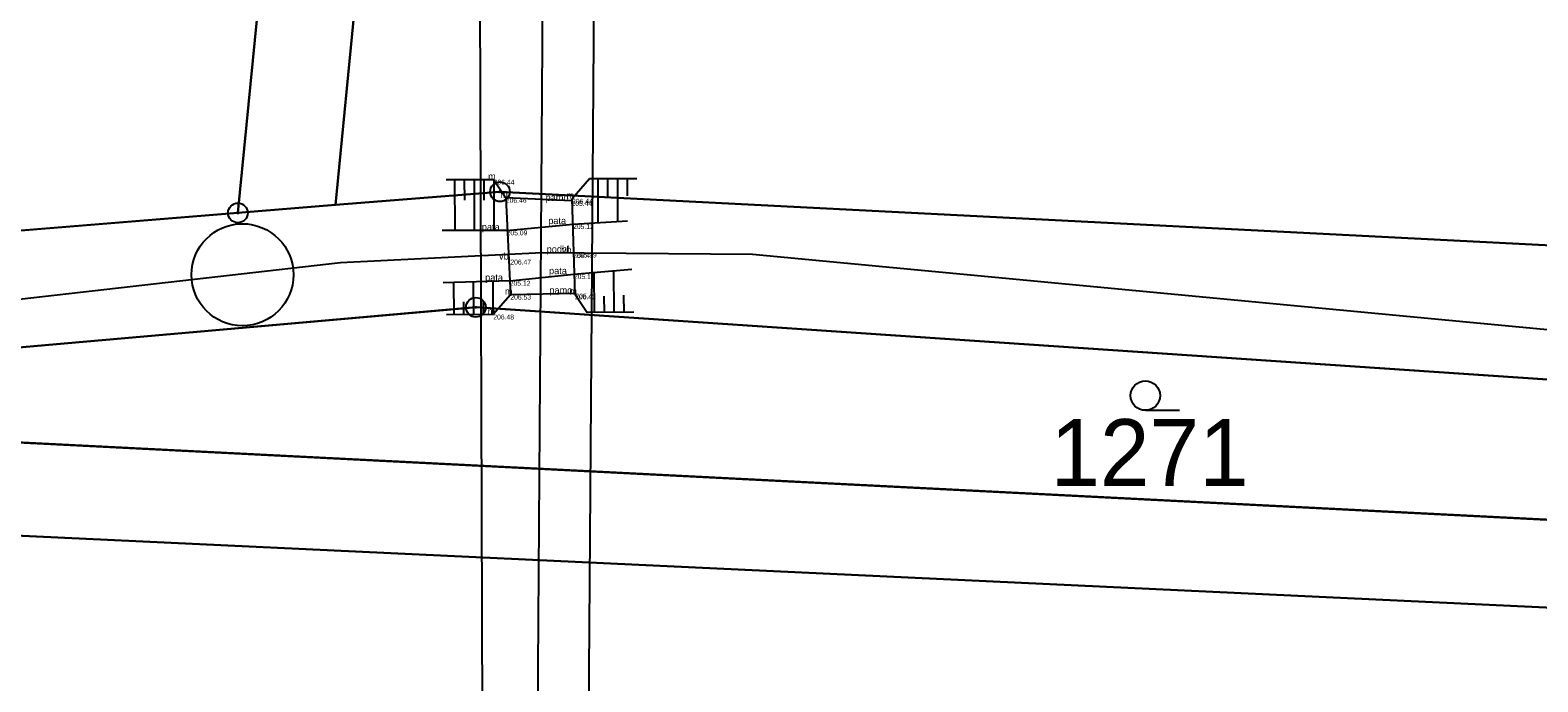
# Model space of a CAD drawing. Extents: x -537341 to -532984, y -1143469 to -1141314.
# Drawn here: x -535081.5 to -535004.6, y -1142843.8 to -1142810.6 of the extents above; entities that cross this region are included whole.
import ezdxf

# ---------------------------------------------------------------- set-up
doc = ezdxf.new("R2010")
doc.units = 0
for name, color, linetype in [('Hranice parcel', 7, 'Continuous'), ('parcelní_č_2000', 7, 'Continuous'), ('U_KM', 7, 'Continuous'), ('u_obec_Horní_Moš', 7, 'Continuous'), ('u_osa_toku', 7, 'Continuous'), ('u_pozemkový_úřad', 7, 'Continuous'), ('u_pricne', 7, 'Continuous'), ('U_SOUKROMÉ', 7, 'Continuous'), ('Značky bodu BP', 7, 'Continuous'), ('Značky kultur', 7, 'Continuous'), ('ˇ1', 7, 'Continuous'), ('ˇ12', 7, 'Continuous'), ('ˇ13', 7, 'Continuous'), ('ˇ18', 7, 'Continuous'), ('ˇ3', 7, 'Continuous'), ('ˇ9', 7, 'Continuous')]:
    doc.layers.add(name, color=color, linetype=linetype)

msp = doc.modelspace()

# ---------------------------------------------------------------- linework, layer by layer
at = {"layer": 'Hranice parcel'}
for p, q in [((-535059.074, -1142698.372), (-535070.92, -1142819.89)), ((-535054.138, -1142698.797), (-535065.94, -1142819.47)), ((-535070.92, -1142819.89), (-535065.94, -1142819.47))]:
    msp.add_line(p, q, dxfattribs=at)
for points in [[(-535070.92, -1142819.89), (-535087.39, -1142821.23), (-535126.93, -1142819), (-535145.96, -1142813.69)], [(-535065.94, -1142819.47), (-535057.55, -1142818.81), (-535002.56, -1142821.61), (-534962.54, -1142824.92), (-534928.92, -1142833.72)], [(-534930.82, -1142842.88), (-534940.81, -1142840.41), (-534969.05, -1142830.74), (-535058.78, -1142824.7), (-535087.46, -1142827.22), (-535123.95, -1142825.93)], [(-535123.95, -1142825.93), (-535088.58, -1142831.26), (-534970.18, -1142837.24), (-534941.27, -1142843.1), (-534930.82, -1142842.88)], [(-534875.86, -1142864.76), (-534970.93, -1142841.57), (-535089.89, -1142835.98), (-535106, -1142833.73)]]:
    msp.add_lwpolyline(points, dxfattribs=at)
at = {"layer": 'U_KM'}
msp.add_circle((-535070.689, -1142823.04), 2.6, dxfattribs=at)
at = {"layer": 'u_obec_Horní_Moš'}
for p, q in [((-535065.94, -1142819.47), (-535070.92, -1142819.89)), ((-535058.281, -1142824.734), (-534969.549, -1142830.706))]:
    msp.add_line(p, q, dxfattribs=at)
for points in [[(-535070.92, -1142819.89), (-535087.39, -1142821.23), (-535126.93, -1142819), (-535145.96, -1142813.69)], [(-534928.92, -1142833.72), (-534962.54, -1142824.92), (-535002.56, -1142821.61), (-535057.55, -1142818.81), (-535065.94, -1142819.47)], [(-535086.962, -1142827.176), (-535059.278, -1142824.744), (-535058.78, -1142824.7), (-535058.281, -1142824.734)]]:
    msp.add_lwpolyline(points, dxfattribs=at)
at = {"layer": 'u_osa_toku'}
msp.add_lwpolyline([(-535260.582, -1142774.976), (-535252.427, -1142775.194), (-535238.285, -1142777.932), (-535206.255, -1142787.029), (-535160.007, -1142812.372), (-535126.471, -1142821.884), (-535109.48, -1142823.039), (-535088.356, -1142825.002), (-535065.679, -1142822.408), (-535055.402, -1142821.914), (-535044.659, -1142821.993), (-534991.553, -1142827.025), (-534966.505, -1142828.778), (-534955.891, -1142830.192), (-534942.11, -1142833.833), (-534919.335, -1142841.154), (-534875.463, -1142853.452), (-534792.866, -1142883.369), (-534735.912, -1142905.174), (-534690.752, -1142922.463), (-534647.384, -1142937.62), (-534638.575, -1142939.364), (-534623.017, -1142940.808), (-534607.282, -1142942.643)], dxfattribs=at)
at = {"layer": 'u_pozemkový_úřad'}
for p, q in [((-535059.074, -1142698.372), (-535070.92, -1142819.89)), ((-535054.138, -1142698.797), (-535065.94, -1142819.47)), ((-535065.94, -1142819.47), (-535054.138, -1142698.797)), ((-535065.94, -1142819.47), (-535057.55, -1142818.81)), ((-535057.55, -1142818.81), (-535002.56, -1142821.61)), ((-535070.92, -1142819.89), (-535065.94, -1142819.47)), ((-534969.549, -1142830.706), (-535058.281, -1142824.734)), ((-534970.18, -1142837.24), (-535088.58, -1142831.26))]:
    msp.add_line(p, q, dxfattribs=at)
for points in [[(-535058.281, -1142824.734), (-535058.78, -1142824.7), (-535059.278, -1142824.744), (-535086.962, -1142827.176), (-535087.46, -1142827.22), (-535087.96, -1142827.202)], [(-535123.95, -1142825.93), (-535088.58, -1142831.26), (-534970.18, -1142837.24), (-534941.27, -1142843.1), (-534930.82, -1142842.88)], [(-535106, -1142833.73), (-535089.89, -1142835.98), (-534970.93, -1142841.57), (-534875.86, -1142864.76)]]:
    msp.add_lwpolyline(points, dxfattribs=at)
msp.add_circle((-535024.623, -1142829.2), 0.75, dxfattribs=at)
msp.add_circle((-535024.623, -1142829.2), 0.75, dxfattribs=at)
at = {"layer": 'u_pricne'}
for p, q in [((-535058.336, -1142882.673), (-535058.649, -1142779.73)), ((-535055.161, -1142779.868), (-535055.917, -1142882.793)), ((-535052.544, -1142779.971), (-535053.3, -1142882.923))]:
    msp.add_line(p, q, dxfattribs=at)
at = {"layer": 'U_SOUKROMÉ'}
for p, q in [((-535070.92, -1142819.89), (-535059.074, -1142698.372)), ((-535087.39, -1142821.23), (-535070.92, -1142819.89))]:
    msp.add_line(p, q, dxfattribs=at)
at = {"layer": 'Značky bodu BP'}
for centre, radius in [((-535057.55, -1142818.81), 0.5), ((-535057.55, -1142818.81), 0.0303), ((-535070.92, -1142819.89), 0.5), ((-535070.92, -1142819.89), 0.0303), ((-535058.78, -1142824.7), 0.5), ((-535058.78, -1142824.7), 0.0303)]:
    msp.add_circle(centre, radius, dxfattribs=at)
at = {"layer": 'Značky kultur'}
msp.add_line((-535024.623, -1142829.95), (-535022.873, -1142829.95), dxfattribs=at)
msp.add_circle((-535024.623, -1142829.2), 0.75, dxfattribs=at)
at = {"layer": 'ˇ1'}
for p, q in [((-535057.87, -1142818.2), (-535057.87, -1142818.2)), ((-535057.87, -1142818.2), (-535057.87, -1142818.2)), ((-535057.25, -1142819.12), (-535057.25, -1142819.12)), ((-535057.25, -1142819.12), (-535057.25, -1142819.12)), ((-535053.9, -1142819.28), (-535053.9, -1142819.28)), ((-535053.9, -1142819.28), (-535053.9, -1142819.28)), ((-535053.87, -1142819.17), (-535053.87, -1142819.17)), ((-535053.87, -1142819.17), (-535053.87, -1142819.17)), ((-535057.21, -1142820.78), (-535057.21, -1142820.78)), ((-535057.21, -1142820.78), (-535057.21, -1142820.78)), ((-535053.82, -1142820.46), (-535053.82, -1142820.46)), ((-535053.82, -1142820.46), (-535053.82, -1142820.46)), ((-535057.02, -1142822.27), (-535057.02, -1142822.27)), ((-535057.02, -1142822.27), (-535057.02, -1142822.27)), ((-535053.82, -1142821.94), (-535053.82, -1142821.94)), ((-535053.82, -1142821.94), (-535053.82, -1142821.94)), ((-535053.67, -1142821.91), (-535053.67, -1142821.91)), ((-535053.67, -1142821.91), (-535053.67, -1142821.91)), ((-535053.78, -1142823.01), (-535053.78, -1142823.01)), ((-535053.78, -1142823.01), (-535053.78, -1142823.01)), ((-535057.05, -1142823.35), (-535057.05, -1142823.35)), ((-535057.05, -1142823.35), (-535057.05, -1142823.35)), ((-535057.02, -1142824.06), (-535057.02, -1142824.06)), ((-535057.02, -1142824.06), (-535057.02, -1142824.06)), ((-535053.72, -1142824.05), (-535053.72, -1142824.05)), ((-535053.72, -1142824.05), (-535053.72, -1142824.05)), ((-535053.7, -1142824), (-535053.7, -1142824)), ((-535053.7, -1142824), (-535053.7, -1142824)), ((-535057.89, -1142825.07), (-535057.89, -1142825.07)), ((-535057.89, -1142825.07), (-535057.89, -1142825.07))]:
    msp.add_line(p, q, dxfattribs=at)
at = {"layer": 'ˇ12'}
for p, q in [((-535057.87, -1142818.2), (-535060.3, -1142818.21)), ((-535050.56, -1142818.15), (-535052.99, -1142818.16)), ((-535057.21, -1142820.78), (-535060.5, -1142820.79)), ((-535057.21, -1142820.78), (-535053.82, -1142820.46)), ((-535053.82, -1142820.46), (-535051.05, -1142820.3)), ((-535057.04, -1142823.35), (-535053.78, -1142823.01)), ((-535053.78, -1142823.01), (-535050.83, -1142822.75)), ((-535057.04, -1142823.35), (-535060.44, -1142823.46)), ((-535057.89, -1142825.07), (-535060.27, -1142825.09)), ((-535050.72, -1142824.95), (-535053.1, -1142824.97))]:
    msp.add_line(p, q, dxfattribs=at)
at = {"layer": 'ˇ13'}
for p, q in [((-535059.87, -1142818.208), (-535059.859, -1142820.788)), ((-535059.37, -1142818.206), (-535059.366, -1142819.238)), ((-535058.87, -1142818.204), (-535058.859, -1142820.785)), ((-535058.37, -1142818.202), (-535058.366, -1142819.235)), ((-535057.87, -1142818.2), (-535057.859, -1142820.782)), ((-535052.56, -1142818.158), (-535052.551, -1142820.387)), ((-535052.06, -1142818.156), (-535052.056, -1142819.037)), ((-535051.56, -1142818.154), (-535051.551, -1142820.329)), ((-535051.06, -1142818.152), (-535051.056, -1142819.011)), ((-535052.72, -1142824.967), (-535052.737, -1142822.918)), ((-535051.72, -1142824.958), (-535051.738, -1142822.83)), ((-535059.89, -1142825.087), (-535059.904, -1142823.443)), ((-535058.89, -1142825.078), (-535058.904, -1142823.41)), ((-535057.89, -1142825.07), (-535057.904, -1142823.378)), ((-535059.39, -1142825.083), (-535059.396, -1142824.42)), ((-535058.39, -1142825.074), (-535058.396, -1142824.402)), ((-535052.22, -1142824.963), (-535052.227, -1142824.127)), ((-535051.22, -1142824.954), (-535051.227, -1142824.087))]:
    msp.add_line(p, q, dxfattribs=at)
at = {"layer": 'ˇ9'}
for p, q in [((-535057.87, -1142818.2), (-535057.25, -1142819.12)), ((-535052.99, -1142818.16), (-535053.87, -1142819.17)), ((-535057.25, -1142819.12), (-535057.01, -1142824.06)), ((-535053.89, -1142819.28), (-535057.25, -1142819.12)), ((-535053.72, -1142824.05), (-535053.87, -1142819.17)), ((-535057.01, -1142824.06), (-535057.89, -1142825.07)), ((-535053.7, -1142824), (-535057.01, -1142824.06)), ((-535053.72, -1142824.05), (-535053.1, -1142824.97))]:
    msp.add_line(p, q, dxfattribs=at)

# ---------------------------------------------------------------- texts
at = {"layer": 'parcelní_č_2000'}
msp.add_text('1271', height=3.4, dxfattribs=at).set_placement((-535029.468, -1142833.8))
at = {"layer": 'ˇ18'}
for s, p in [('m', (-535058.156, -1142818.2)), ('m', (-535057.536, -1142819.12)), ('pamo', (-535055.221, -1142819.28)), ('m', (-535054.156, -1142819.17)), ('pata', (-535058.477, -1142820.78)), ('pata', (-535055.087, -1142820.46)), ('podhl', (-535055.167, -1142821.91)), ('vb', (-535054.396, -1142821.94)), ('vb', (-535057.596, -1142822.27)), ('pata', (-535058.307, -1142823.35)), ('pata', (-535055.047, -1142823.01)), ('m', (-535057.296, -1142824.06)), ('pamo', (-535055.031, -1142824)), ('m', (-535054.006, -1142824.05)), ('m', (-535058.176, -1142825.07))]:
    msp.add_text(s, height=0.35, dxfattribs=at).set_placement(p)
at = {"layer": 'ˇ3'}
for s, p in [('206.44 ', (-535057.87, -1142818.45)), ('206.46 ', (-535057.25, -1142819.37)), ('205.44 ', (-535053.9, -1142819.53)), ('206.44 ', (-535053.87, -1142819.42)), ('205.09 ', (-535057.21, -1142821.03)), ('205.12 ', (-535053.82, -1142820.71)), ('206.47 ', (-535057.02, -1142822.52)), ('206.47 ', (-535053.82, -1142822.19)), ('205.99 ', (-535053.67, -1142822.16)), ('205.15 ', (-535053.78, -1142823.26)), ('205.12 ', (-535057.05, -1142823.6)), ('206.53 ', (-535057.02, -1142824.31)), ('206.42 ', (-535053.72, -1142824.3)), ('205.41 ', (-535053.7, -1142824.25)), ('206.48 ', (-535057.89, -1142825.32))]:
    msp.add_text(s, height=0.25, dxfattribs=at).set_placement(p)

doc.saveas('drawing.dxf')
